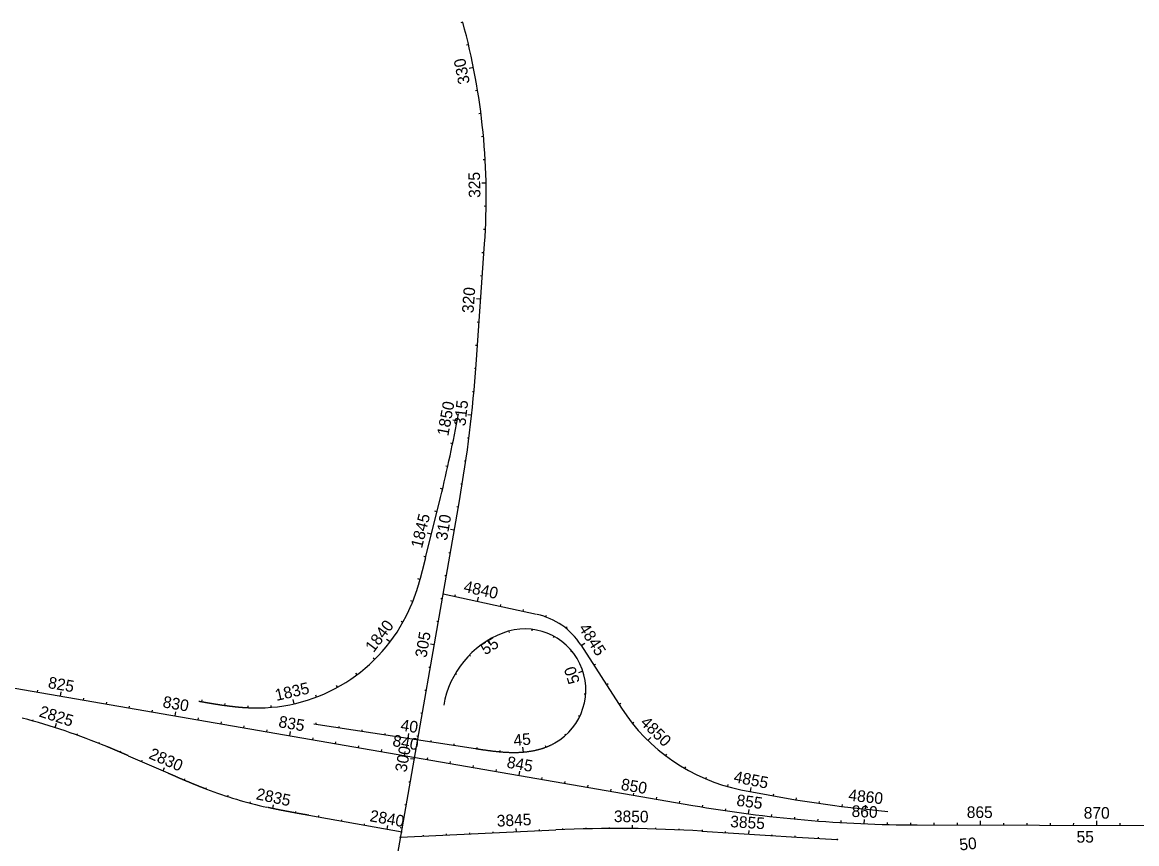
# Model space of a CAD drawing. Extents: x 448091 to 665917, y 1461380 to 1587607.
# Drawn here: x 562355 to 567145, y 1495801 to 1499331 of the extents above; entities that cross this region are included whole.
import ezdxf

# ---------------------------------------------------------------- set-up
doc = ezdxf.new("R2010")
doc.units = 0
doc.layers.add('TextShtNo', color=7, linetype='Continuous')
doc.layers.add('TextTitle', color=7, linetype='Continuous')

msp = doc.modelspace()

# ---------------------------------------------------------------- linework, layer by layer
at = {"layer": 'TextShtNo'}
for p, q in [((564305.4, 1497861), (564341.8, 1498378.6)), ((564087.5, 1497029.1), (564152.1, 1497289.1)), ((563783, 1494699.4), (564233.7, 1497274.8)), ((559888.2, 1496889.7), (565236.4, 1495965.2)), ((564163.7, 1496874.5), (564564.4, 1496786.7)), ((564755.4, 1496655.3), (564929.9, 1496383.9)), ((563607.5, 1496315.6), (564302, 1496209.8)), ((564644.3, 1496234), (564644.3, 1496234)), ((562809.8, 1496178.8), (562980.3, 1496104.8)), ((563585.9, 1495922.7), (563987.7, 1495852.4)), ((563980.5, 1495828.3), (564648, 1495859.6)), ((565276, 1495854.7), (565684.4, 1495829)), ((566201.6, 1495881.4), (572548.5, 1495869.4)), ((565684.4, 1495829), (565857.5, 1495818.8))]:
    msp.add_line(p, q, dxfattribs=at)
for centre, radius, start, end in [((561484, 1498579.3), 2864.8, 355.9811, 15.218), ((558589.9, 1498262.6), 5729.6, 350.07197, 355.98108), ((558591.4, 1498670), 5729.6, 346.05318, 349.73233), ((563364.6, 1497100.5), 716.2, 270.5919, 337.6532), ((564503.1, 1496493), 300, 32.7461, 77.6513), ((564514.8, 1496461.7), 262, 299.6069, 111.2949), ((564567.8, 1496325.7), 408, 111.2949, 170.072), ((565602.7, 1496816.7), 800, 212.7461, 258.48), ((561622.3, 1493570.6), 2865.2, 67.5204, 75.1919), ((563823.8, 1497820.9), 1909.9, 249.2204, 257.372), ((566638.4, 1501912.6), 6000, 258.50768, 264.61479), ((566212.5, 1501611), 5729.6, 260.19191, 269.8919), ((564916.8, 1490136.4), 5729.6, 86.40614, 92.68911)]:
    msp.add_arc(centre, radius, start, end, dxfattribs=at)
for points in [[(564087.5, 1497029.1), (564086.8, 1497026.4), (564086.1, 1497023.6), (564085.4, 1497020.9), (564084.8, 1497018.1), (564084.1, 1497015.4), (564083.4, 1497012.6), (564082.7, 1497009.9), (564082, 1497007.1), (564081.3, 1497004.3), (564080.6, 1497001.6), (564079.9, 1496998.8), (564079.2, 1496996.1), (564078.6, 1496993.3), (564077.9, 1496990.6), (564077.2, 1496987.8), (564076.5, 1496985.1), (564075.8, 1496982.3), (564075, 1496979.6), (564074.3, 1496976.8), (564073.6, 1496974.1), (564072.9, 1496971.4), (564072.2, 1496968.6), (564071.5, 1496965.9), (564070.7, 1496963.1), (564070, 1496960.4), (564069.3, 1496957.6), (564068.5, 1496954.9), (564067.8, 1496952.2), (564067.1, 1496949.4), (564066.3, 1496946.7), (564065.6, 1496943.9), (564064.8, 1496941.2), (564064, 1496938.5), (564063.3, 1496935.7), (564062.5, 1496933), (564061.7, 1496930.3), (564061, 1496927.6), (564060.2, 1496924.8), (564059.4, 1496922.1), (564058.6, 1496919.4), (564057.8, 1496916.7), (564057, 1496913.9), (564056.1, 1496911.2), (564055.3, 1496908.5), (564054.5, 1496905.8), (564053.7, 1496903.1), (564052.8, 1496900.4), (564052, 1496897.7), (564051.1, 1496895), (564050.2, 1496892.2), (564049.4, 1496889.5), (564048.5, 1496886.8), (564047.6, 1496884.2), (564046.7, 1496881.5), (564045.8, 1496878.8), (564044.9, 1496876.1), (564044, 1496873.4), (564043.1, 1496870.7), (564042.1, 1496868), (564041.2, 1496865.4), (564040.2, 1496862.7), (564039.3, 1496860), (564038.3, 1496857.3), (564037.3, 1496854.7), (564036.4, 1496852), (564035.4, 1496849.4), (564034.4, 1496846.7), (564033.3, 1496844.1), (564032.3, 1496841.4), (564031.3, 1496838.8), (564030.2, 1496836.1), (564029.2, 1496833.5), (564028.1, 1496830.9), (564027, 1496828.2)], [(563114, 1496413.1), (563117.5, 1496412.5), (563120.9, 1496411.9), (563124.4, 1496411.3), (563127.9, 1496410.7), (563131.3, 1496410.1), (563134.8, 1496409.5), (563138.2, 1496408.9), (563141.7, 1496408.3), (563145.2, 1496407.7), (563148.6, 1496407.1), (563152.1, 1496406.5), (563155.6, 1496405.9), (563159, 1496405.4), (563162.5, 1496404.8), (563166, 1496404.2), (563169.4, 1496403.6), (563172.9, 1496403.1), (563176.4, 1496402.5), (563179.8, 1496401.9), (563183.3, 1496401.4), (563186.8, 1496400.8), (563190.2, 1496400.3), (563193.7, 1496399.8), (563197.2, 1496399.2), (563200.7, 1496398.7), (563204.1, 1496398.2), (563207.6, 1496397.7), (563211.1, 1496397.1), (563214.6, 1496396.6), (563218, 1496396.1), (563221.5, 1496395.6), (563225, 1496395.2), (563228.5, 1496394.7), (563232, 1496394.2), (563235.4, 1496393.8), (563238.9, 1496393.3), (563242.4, 1496392.9), (563245.9, 1496392.4), (563249.4, 1496392), (563252.9, 1496391.6), (563256.4, 1496391.2), (563259.9, 1496390.8), (563263.4, 1496390.4), (563266.8, 1496390), (563270.3, 1496389.6), (563273.8, 1496389.3), (563277.3, 1496388.9), (563280.8, 1496388.6), (563284.3, 1496388.2), (563287.8, 1496387.9), (563291.3, 1496387.6), (563294.8, 1496387.3), (563298.3, 1496387.1), (563301.8, 1496386.8), (563305.3, 1496386.5), (563308.8, 1496386.3), (563312.3, 1496386.1), (563315.9, 1496385.8), (563319.4, 1496385.6), (563322.9, 1496385.5), (563326.4, 1496385.3), (563329.9, 1496385.1), (563333.4, 1496385), (563336.9, 1496384.8), (563340.4, 1496384.7), (563343.9, 1496384.6), (563347.4, 1496384.5), (563351, 1496384.5), (563354.5, 1496384.4), (563358, 1496384.4), (563361.5, 1496384.3), (563365, 1496384.3), (563368.5, 1496384.4), (563372, 1496384.4)], [(564302, 1496209.8), (564306.7, 1496209), (564311.4, 1496208.3), (564316, 1496207.6), (564320.7, 1496206.9), (564325.4, 1496206.2), (564330.1, 1496205.5), (564334.7, 1496204.8), (564339.4, 1496204.1), (564344.1, 1496203.5), (564348.8, 1496202.8), (564353.5, 1496202.2), (564358.2, 1496201.5), (564362.9, 1496200.9), (564367.5, 1496200.3), (564372.2, 1496199.7), (564376.9, 1496199.1), (564381.6, 1496198.6), (564386.3, 1496198), (564391, 1496197.5), (564395.7, 1496197), (564400.4, 1496196.6), (564405.1, 1496196.1), (564409.9, 1496195.7), (564414.6, 1496195.3), (564419.3, 1496194.9), (564424, 1496194.6), (564428.7, 1496194.3), (564433.4, 1496194), (564438.2, 1496193.7), (564442.9, 1496193.5), (564447.6, 1496193.4), (564452.3, 1496193.2), (564457.1, 1496193.1), (564461.8, 1496193), (564466.5, 1496193), (564471.3, 1496193), (564476, 1496193.1), (564480.7, 1496193.2), (564485.5, 1496193.3), (564490.2, 1496193.5), (564494.9, 1496193.7), (564499.6, 1496194), (564504.3, 1496194.3), (564509.1, 1496194.7), (564513.8, 1496195.1), (564518.5, 1496195.6), (564523.2, 1496196.1), (564527.9, 1496196.7), (564532.6, 1496197.4), (564537.2, 1496198.1), (564541.9, 1496198.8), (564546.6, 1496199.6), (564551.2, 1496200.5), (564555.8, 1496201.4), (564560.5, 1496202.4), (564565.1, 1496203.5), (564569.7, 1496204.6), (564574.3, 1496205.8), (564578.8, 1496207), (564583.4, 1496208.3), (564587.9, 1496209.7), (564592.4, 1496211.1), (564596.9, 1496212.7), (564601.3, 1496214.2), (564605.8, 1496215.9), (564610.2, 1496217.6), (564614.5, 1496219.4), (564618.9, 1496221.3), (564623.2, 1496223.2), (564627.5, 1496225.2), (564631.7, 1496227.3), (564636, 1496229.4), (564640.1, 1496231.7), (564644.3, 1496234)], [(562809.8, 1496178.8), (562808.6, 1496179.4), (562807.3, 1496179.9), (562806.1, 1496180.5), (562804.8, 1496181), (562803.6, 1496181.5), (562802.4, 1496182.1), (562801.1, 1496182.6), (562799.9, 1496183.1), (562798.6, 1496183.7), (562797.4, 1496184.2), (562796.2, 1496184.8), (562794.9, 1496185.3), (562793.7, 1496185.8), (562792.4, 1496186.4), (562791.2, 1496186.9), (562790, 1496187.5), (562788.7, 1496188), (562787.5, 1496188.5), (562786.2, 1496189.1), (562785, 1496189.6), (562783.8, 1496190.1), (562782.5, 1496190.7), (562781.3, 1496191.2), (562780, 1496191.7), (562778.8, 1496192.3), (562777.6, 1496192.8), (562776.3, 1496193.4), (562775.1, 1496193.9), (562773.8, 1496194.4), (562772.6, 1496195), (562771.4, 1496195.5), (562770.1, 1496196), (562768.9, 1496196.6), (562767.6, 1496197.1), (562766.4, 1496197.6), (562765.2, 1496198.2), (562763.9, 1496198.7), (562762.7, 1496199.2), (562761.4, 1496199.8), (562760.2, 1496200.3), (562758.9, 1496200.8), (562757.7, 1496201.4), (562756.5, 1496201.9), (562755.2, 1496202.4), (562754, 1496203), (562752.7, 1496203.5), (562751.5, 1496204), (562750.2, 1496204.5), (562749, 1496205.1), (562747.8, 1496205.6), (562746.5, 1496206.1), (562745.3, 1496206.7), (562744, 1496207.2), (562742.8, 1496207.7), (562741.5, 1496208.2), (562740.3, 1496208.8), (562739, 1496209.3), (562737.8, 1496209.8), (562736.5, 1496210.3), (562735.3, 1496210.9), (562734.1, 1496211.4), (562732.8, 1496211.9), (562731.6, 1496212.4), (562730.3, 1496213), (562729.1, 1496213.5), (562727.8, 1496214), (562726.6, 1496214.5), (562725.3, 1496215), (562724.1, 1496215.6), (562722.8, 1496216.1), (562721.6, 1496216.6), (562720.3, 1496217.1), (562719.1, 1496217.6), (562717.8, 1496218.2)], [(562980.3, 1496104.8), (562982.5, 1496103.8), (562984.7, 1496102.9), (562987, 1496101.9), (562989.2, 1496100.9), (562991.4, 1496099.9), (562993.7, 1496099), (562995.9, 1496098), (562998.1, 1496097), (563000.3, 1496096.1), (563002.6, 1496095.1), (563004.8, 1496094.1), (563007, 1496093.2), (563009.3, 1496092.2), (563011.5, 1496091.2), (563013.7, 1496090.3), (563016, 1496089.3), (563018.2, 1496088.3), (563020.4, 1496087.4), (563022.7, 1496086.4), (563024.9, 1496085.5), (563027.1, 1496084.5), (563029.4, 1496083.5), (563031.6, 1496082.6), (563033.8, 1496081.6), (563036.1, 1496080.7), (563038.3, 1496079.7), (563040.6, 1496078.8), (563042.8, 1496077.8), (563045, 1496076.8), (563047.3, 1496075.9), (563049.5, 1496074.9), (563051.7, 1496074), (563054, 1496073), (563056.2, 1496072.1), (563058.5, 1496071.1), (563060.7, 1496070.2), (563062.9, 1496069.3), (563065.2, 1496068.3), (563067.4, 1496067.4), (563069.7, 1496066.4), (563071.9, 1496065.5), (563074.2, 1496064.6), (563076.4, 1496063.6), (563078.7, 1496062.7), (563080.9, 1496061.8), (563083.2, 1496060.8), (563085.4, 1496059.9), (563087.7, 1496059), (563089.9, 1496058.1), (563092.2, 1496057.1), (563094.4, 1496056.2), (563096.7, 1496055.3), (563098.9, 1496054.4), (563101.2, 1496053.5), (563103.4, 1496052.6), (563105.7, 1496051.7), (563107.9, 1496050.7), (563110.2, 1496049.8), (563112.4, 1496048.9), (563114.7, 1496048), (563117, 1496047.1), (563119.2, 1496046.2), (563121.5, 1496045.4), (563123.7, 1496044.5), (563126, 1496043.6), (563128.3, 1496042.7), (563130.5, 1496041.8), (563132.8, 1496040.9), (563135.1, 1496040), (563137.3, 1496039.2), (563139.6, 1496038.3), (563141.9, 1496037.4), (563144.2, 1496036.6), (563146.4, 1496035.7)], [(563585.9, 1495922.7), (563583.5, 1495923.2), (563581.1, 1495923.6), (563578.7, 1495924), (563576.3, 1495924.4), (563573.9, 1495924.8), (563571.5, 1495925.3), (563569.1, 1495925.7), (563566.7, 1495926.1), (563564.3, 1495926.5), (563562, 1495926.9), (563559.6, 1495927.4), (563557.2, 1495927.8), (563554.8, 1495928.2), (563552.4, 1495928.6), (563550, 1495929.1), (563547.6, 1495929.5), (563545.2, 1495929.9), (563542.8, 1495930.3), (563540.4, 1495930.8), (563538, 1495931.2), (563535.6, 1495931.6), (563533.2, 1495932), (563530.8, 1495932.5), (563528.4, 1495932.9), (563526, 1495933.3), (563523.6, 1495933.8), (563521.2, 1495934.2), (563518.8, 1495934.6), (563516.5, 1495935.1), (563514.1, 1495935.5), (563511.7, 1495935.9), (563509.3, 1495936.4), (563506.9, 1495936.8), (563504.5, 1495937.3), (563502.1, 1495937.7), (563499.7, 1495938.2), (563497.3, 1495938.6), (563494.9, 1495939.1), (563492.5, 1495939.5), (563490.1, 1495940), (563487.8, 1495940.4), (563485.4, 1495940.9), (563483, 1495941.3), (563480.6, 1495941.8), (563478.2, 1495942.2), (563475.8, 1495942.7), (563473.4, 1495943.2), (563471, 1495943.6), (563468.7, 1495944.1), (563466.3, 1495944.6), (563463.9, 1495945), (563461.5, 1495945.5), (563459.1, 1495946), (563456.7, 1495946.5), (563454.3, 1495947), (563452, 1495947.4), (563449.6, 1495947.9), (563447.2, 1495948.4), (563444.8, 1495948.9), (563442.4, 1495949.4), (563440, 1495949.9), (563437.7, 1495950.4), (563435.3, 1495950.9), (563432.9, 1495951.4), (563430.5, 1495951.9), (563428.1, 1495952.4), (563425.8, 1495952.9), (563423.4, 1495953.4), (563421, 1495953.9), (563418.6, 1495954.5), (563416.3, 1495955), (563413.9, 1495955.5), (563411.5, 1495956), (563409.1, 1495956.6)]]:
    msp.add_spline(points, degree=3, dxfattribs=at)
at = {"layer": 'TextTitle'}
for p, q in [((564248.4, 1499331.3), (564240.1, 1499329.1)), ((564272.9, 1499234.4), (564264.6, 1499232.4)), ((564294.1, 1499136.7), (564275.9, 1499133)), ((564311.8, 1499038.2), (564303.3, 1499036.9)), ((564326.1, 1498939.3), (564317.6, 1498938.2)), ((564337, 1498839.9), (564328.4, 1498839.1)), ((564344.3, 1498740.1), (564335.7, 1498739.7)), ((564348.2, 1498640.2), (564329.6, 1498639.8)), ((564348.6, 1498540.2), (564340, 1498540.3)), ((564345.5, 1498440.3), (564336.9, 1498440.7)), ((564339.1, 1498340.5), (564330.5, 1498341.1)), ((564332.1, 1498240.7), (564323.5, 1498241.3)), ((564325.1, 1498141), (564306.5, 1498142.3)), ((564318.1, 1498041.2), (564309.5, 1498041.8)), ((564311.1, 1497941.5), (564302.5, 1497942.1)), ((564304.1, 1497842.2), (564298.1, 1497842.6)), ((564295.9, 1497742.5), (564289.9, 1497743)), ((564223.6, 1497618.1), (564205.4, 1497621.5)), ((564285.9, 1497642.9), (564270, 1497644.7)), ((564274.2, 1497543.6), (564268.3, 1497544.3)), ((564204.4, 1497520), (564196, 1497521.7)), ((564260.8, 1497444.4), (564254.9, 1497445.3)), ((564183.4, 1497422.2), (564175.1, 1497424.1)), ((564245.6, 1497345.5), (564239.7, 1497346.5)), ((564160.8, 1497324.8), (564152.5, 1497326.8)), ((564228.8, 1497246.9), (564222.9, 1497248)), ((564136.8, 1497227.7), (564128.6, 1497229.8)), ((564211.6, 1497148.4), (564195.8, 1497151.2)), ((564112.7, 1497130.7), (564094.8, 1497135.1)), ((564194.4, 1497049.9), (564188.5, 1497050.9)), ((564088.6, 1497033.6), (564080.4, 1497035.7)), ((564177.1, 1496951.4), (564171.2, 1496952.4)), ((564063.6, 1496936.8), (564055.4, 1496939.1)), ((564159.9, 1496852.9), (564154, 1496853.9)), ((564214.3, 1496863.4), (564216.2, 1496871.8)), ((564312, 1496842), (564316, 1496860.1)), ((564032.5, 1496841.8), (564024.6, 1496844.9)), ((564409.7, 1496820.6), (564411.5, 1496829)), ((564507.4, 1496799.2), (564509.2, 1496807.6)), ((563990, 1496751.4), (563982.5, 1496755.5)), ((564142.6, 1496754.4), (564136.7, 1496755.4)), ((564604.3, 1496775), (564607.2, 1496783.1)), ((564445.9, 1496714.5), (564447.4, 1496708.7)), ((564545, 1496722), (564544.3, 1496716)), ((564691.2, 1496726.6), (564696.5, 1496733.3)), ((563935.3, 1496667.8), (563920.5, 1496678.9)), ((564354.9, 1496673.7), (564362.7, 1496660.9)), ((564639.8, 1496692), (564636.9, 1496686.8)), ((564757.3, 1496652.2), (564772.9, 1496662.2)), ((564125.4, 1496655.9), (564109.6, 1496658.7)), ((564716.5, 1496628.9), (564711.9, 1496625.1)), ((563869.5, 1496592.5), (563863.5, 1496598.6)), ((564276.8, 1496611.7), (564281.1, 1496607.5)), ((564811.4, 1496568.1), (564818.7, 1496572.8)), ((563793.9, 1496527.2), (563788.8, 1496534)), ((564108.2, 1496557.4), (564102.2, 1496558.4)), ((564216.1, 1496532.5), (564221.3, 1496529.5)), ((564764.3, 1496541.8), (564744.8, 1496535.5)), ((563709.9, 1496473.1), (563705.8, 1496480.5)), ((564865.5, 1496484), (564872.7, 1496488.7)), ((562420.5, 1496452), (562422, 1496460.4)), ((562519, 1496434.9), (562522.2, 1496453.3)), ((562617.6, 1496417.9), (562619, 1496426.4)), ((563523.6, 1496402.2), (563519.5, 1496420.2)), ((563619.2, 1496431.1), (563616.2, 1496439.1)), ((564090.9, 1496458.9), (564085, 1496459.9)), ((564776.2, 1496443.1), (564770.2, 1496443.5)), ((562716.1, 1496400.9), (562717.6, 1496409.3)), ((562814.6, 1496383.8), (562816.1, 1496392.3)), ((562913.2, 1496366.8), (562914.6, 1496375.3)), ((563126.7, 1496410.9), (563128.2, 1496419.2)), ((563225.5, 1496395.1), (563226.6, 1496403.5)), ((563324.9, 1496385.3), (563325.4, 1496393.8)), ((563424.9, 1496386.9), (563424.1, 1496395.3)), ((564919.6, 1496399.9), (564926.8, 1496404.6)), ((562399.7, 1496328), (562401.3, 1496333.8)), ((563011.7, 1496349.8), (563014.9, 1496368.1)), ((563110.3, 1496332.7), (563111.7, 1496341.2)), ((564073.7, 1496360.4), (564067.8, 1496361.4)), ((564750.4, 1496347.1), (564745, 1496349.7)), ((562495.4, 1496299.3), (562501.7, 1496318.9)), ((563208.8, 1496315.7), (563210.3, 1496324.2)), ((563307.3, 1496298.7), (563308.8, 1496307.1)), ((563405.9, 1496281.6), (563407.3, 1496290.1)), ((563504.4, 1496264.6), (563507.6, 1496282.9)), ((563617.4, 1496314.1), (563618.3, 1496320)), ((563716.3, 1496299), (563717.2, 1496304.9)), ((563815.1, 1496283.9), (563816, 1496289.9)), ((564977.1, 1496318.1), (564983.7, 1496323.4)), ((562590.2, 1496267.3), (562592.2, 1496272.9)), ((562683.7, 1496232), (562685.9, 1496237.6)), ((563603, 1496247.5), (563604.4, 1496256)), ((563701.5, 1496230.5), (563703, 1496239)), ((563914, 1496268.9), (563914.9, 1496274.8)), ((564012.8, 1496253.8), (564015.9, 1496274.1)), ((564056.4, 1496261.9), (564050.5, 1496262.9)), ((564111.7, 1496238.7), (564112.6, 1496244.7)), ((564210.6, 1496223.7), (564211.5, 1496229.6)), ((564690.7, 1496267.6), (564686.7, 1496272)), ((565044.1, 1496244), (565057, 1496257.2)), ((562776, 1496193.5), (562778.4, 1496199)), ((563800, 1496213.5), (563801.5, 1496222)), ((563898.6, 1496196.4), (563900, 1496204.9)), ((563997.1, 1496179.4), (564000.3, 1496197.7)), ((564309.4, 1496208.6), (564310.3, 1496214.6)), ((564408.6, 1496195.8), (564409.1, 1496201.8)), ((564508.4, 1496194.7), (564506.7, 1496215.1)), ((564605.8, 1496215.9), (564603.7, 1496221.5)), ((565119.9, 1496178.8), (565125, 1496185.6)), ((562867.8, 1496153.7), (562870.1, 1496159.2)), ((564039.2, 1496163.4), (564023.4, 1496166.1)), ((564095.6, 1496162.4), (564097.1, 1496170.8)), ((564194.2, 1496145.3), (564195.6, 1496153.8)), ((564292.7, 1496128.3), (564294.2, 1496136.8)), ((562959.5, 1496113.9), (562965.8, 1496128.4)), ((564391.3, 1496111.3), (564392.7, 1496119.7)), ((564489.8, 1496094.2), (564493, 1496112.6)), ((564588.3, 1496077.2), (564589.8, 1496085.7)), ((565203.1, 1496123.6), (565207.4, 1496131)), ((565292.7, 1496079.2), (565296, 1496087)), ((563051.3, 1496074.2), (563053.6, 1496079.7)), ((563143.9, 1496036.6), (563146.1, 1496042.2)), ((564022, 1496064.9), (564016, 1496065.9)), ((564686.9, 1496060.2), (564688.3, 1496068.6)), ((564785.4, 1496043.1), (564786.9, 1496051.6)), ((565387, 1496046.3), (565389.3, 1496054.5)), ((565484.6, 1496024.4), (565488.2, 1496042.6)), ((563238.2, 1496003.3), (563240, 1496009)), ((564884, 1496026.1), (564885.4, 1496034.6)), ((564982.5, 1496009.1), (564984, 1496017.5)), ((565081, 1495992), (565082.5, 1496000.5)), ((565582.9, 1496006), (565584.4, 1496014.4)), ((565681.4, 1495989.2), (565682.8, 1495997.6)), ((563334.1, 1495975), (563335.6, 1495980.8)), ((563431.3, 1495951.7), (563434.6, 1495967.3)), ((564004.7, 1495966.4), (563998.8, 1495967.4)), ((565179.6, 1495975), (565181, 1495983.5)), ((565278.1, 1495958.1), (565279.5, 1495966.6)), ((565376.9, 1495942.7), (565378.2, 1495951.2)), ((565476, 1495928.9), (565478.4, 1495947.4)), ((565780.3, 1495974), (565781.5, 1495982.4)), ((565879.4, 1495960.5), (565880.4, 1495968.9)), ((565978.7, 1495948.6), (565980.7, 1495967)), ((563529.5, 1495932.7), (563530.6, 1495938.6)), ((563628, 1495915.4), (563629, 1495921.3)), ((563726.5, 1495898.1), (563727.5, 1495904)), ((565575.3, 1495917), (565576.2, 1495925.5)), ((565674.7, 1495906.7), (565675.5, 1495915.3)), ((565774.4, 1495898.2), (565775, 1495906.8)), ((565874.1, 1495891.4), (565874.6, 1495900)), ((565974, 1495886.4), (565974.8, 1495905)), ((566473.9, 1495880.9), (566474, 1495899.5)), ((566973.9, 1495880), (566974, 1495898.6)), ((563825, 1495880.9), (563826, 1495886.8)), ((563923.5, 1495863.7), (563926.3, 1495879.4)), ((563987.4, 1495867.7), (563979, 1495869.2)), ((563987.4, 1495867.7), (563981.5, 1495868.7)), ((564278.6, 1495842.3), (564278.3, 1495847.3)), ((564378.5, 1495847), (564378.2, 1495852)), ((564478.3, 1495851.7), (564477.6, 1495866.7)), ((564578.2, 1495856.4), (564578, 1495861.4)), ((564678.1, 1495861), (564677.9, 1495866)), ((564778.1, 1495864.3), (564778, 1495869.3)), ((564878.1, 1495865.8), (564878, 1495870.8)), ((564978.1, 1495865.6), (564978.2, 1495880.9)), ((565078, 1495863.7), (565078.2, 1495868.7)), ((565178, 1495860), (565178.2, 1495865)), ((565277.8, 1495854.6), (565278.1, 1495859.6)), ((565377.6, 1495848.3), (565377.9, 1495853.3)), ((565477.4, 1495842), (565478.4, 1495857)), ((566074, 1495883.1), (566074.2, 1495891.7)), ((566173.9, 1495881.5), (566174, 1495890.1)), ((566273.9, 1495881.3), (566274, 1495889.9)), ((566373.9, 1495881.1), (566374, 1495889.7)), ((566573.9, 1495880.7), (566574, 1495889.3)), ((566673.9, 1495880.5), (566674, 1495889.1)), ((566773.9, 1495880.3), (566774, 1495888.9)), ((566873.9, 1495880.2), (566874, 1495888.8)), ((567073.9, 1495879.8), (567074, 1495888.4)), ((564078.8, 1495832.9), (564078.6, 1495837.9)), ((564178.7, 1495837.6), (564178.4, 1495842.6)), ((565577.2, 1495835.8), (565577.5, 1495840.8)), ((565677, 1495829.5), (565677.3, 1495834.5)), ((565776.9, 1495823.5), (565777.2, 1495828.5))]:
    msp.add_line(p, q, dxfattribs=at)
for centre in [(563980.5, 1495828.3), (565857.5, 1495818.8)]:
    msp.add_circle(centre, 2, dxfattribs=at)

# ---------------------------------------------------------------- texts
for s, rotation, p in [('330', 101.218, (564279, 1499070.3)), ('325', 91.218, (564324.1, 1498577.1)), ('320', 85.9811, (564294.1, 1498079.8)), ('1850', 79.4212, (564185.7, 1497550.8)), ('315', 83.7874, (564259.5, 1497593.8)), ('1845', 76.0532, (564072.4, 1497067.8)), ('310', 80.072, (564179.8, 1497101.4)), ('4840', 347.6513, (564248.4, 1496883.7)), ('1840', 52.8231, (563864.4, 1496619.4)), ('305', 80.072, (564091.6, 1496597.5)), ('4845', 302.7461, (564744.2, 1496727.9)), ('55', 31.4618, (564344.4, 1496609.9)), ('825', 350.1919, (562462.7, 1496470.2)), ('50', 107.9228, (564752.1, 1496496.6)), ('1835', 12.8231, (563447.1, 1496414.1)), ('830', 350.1919, (562955.6, 1496387.2)), ('2825', 342.3144, (562423.1, 1496348.2)), ('835', 350.1919, (563453.4, 1496302.2)), ('40', 351.3377, (563978.1, 1496287.2)), ('4850', 315.7095, (565007.7, 1496317.6)), ('840', 350.1919, (563943.5, 1496221)), ('45', 4.7862, (564468.2, 1496220.6)), ('2830', 336.5204, (562894.6, 1496169.1)), ('300', 80.072, (564005.5, 1496105.5)), ('845', 350.1919, (564434.5, 1496128)), ('4855', 348.8852, (565409.9, 1496065.7)), ('2835', 348.0106, (563356.5, 1495992)), ('850', 350.1919, (564925.3, 1496032.8)), ('855', 352.6148, (565422.5, 1495963.9)), ('4860', 353.6599, (565903.8, 1495986.3)), ('2840', 350.072, (563845.2, 1495897.5)), ('3850', 359.3879, (564897.4, 1495893.7)), ('860', 357.6148, (565918.7, 1495916.1)), ('865', 359.8919, (566414.3, 1495911.4)), ('870', 359.8919, (566917.1, 1495908.4)), ('3845', 2.6891, (564395.3, 1495873.8)), ('3855', 356.4061, (565396.5, 1495872)), ('55', 0.4492, (566886.5, 1495805.1)), ('50', 5.8109, (566385.2, 1495771.5))]:
    msp.add_text(s, height=50, rotation=rotation, dxfattribs=at).set_placement(p)

doc.saveas('drawing.dxf')
